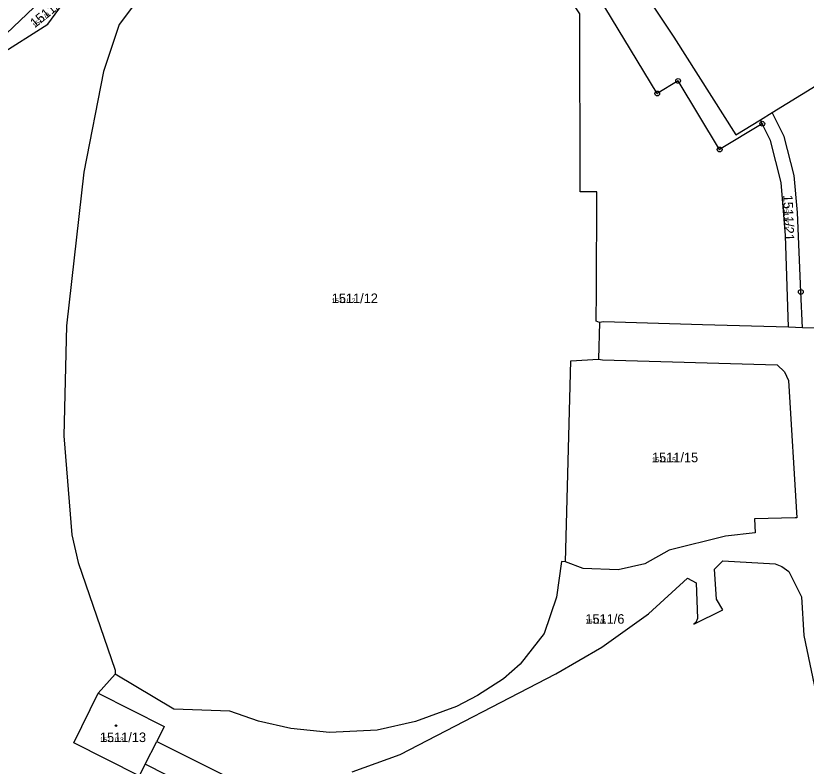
# Model space of a CAD drawing. Extents: x -763628 to -761565, y -976033 to -973833.
# Drawn here: x -762844 to -762678.5, y -975376.1 to -975218.9 of the extents above; entities that cross this region are included whole.
import ezdxf

# ---------------------------------------------------------------- set-up
doc = ezdxf.new("R2010")
doc.units = 0
for name, color, linetype in [('KN_cisla parcel 1000', 7, 'Continuous'), ('KN_cisla parcel 500', 7, 'Continuous'), ('KN_hranice parcel', 7, 'Continuous'), ('KN_vnitrni kresba parcel', 7, 'Continuous'), ('KN_znacky bodu BP', 7, 'Continuous'), ('KN_znacky budov', 7, 'Continuous')]:
    doc.layers.add(name, color=color, linetype=linetype)

msp = doc.modelspace()

# ---------------------------------------------------------------- linework, layer by layer
at = {"layer": 'KN_hranice parcel'}
for p, q in [((-762688.11, -975240.7), (-762685.63, -975239.18)), ((-762687.72, -975241.5), (-762688.11, -975240.7)), ((-762721.81, -975283.13), (-762721.98, -975290.85)), ((-762679.32, -975284.24), (-762682.24, -975284.15)), ((-762675.79, -975284.35), (-762679.32, -975284.24)), ((-762823.2, -975356.78), (-762826.76, -975360.76))]:
    msp.add_line(p, q, dxfattribs=at)
for points in [[(-762730.83, -975186.18), (-762720.73, -975201.51), (-762706.25, -975223.38), (-762693.25, -975243.86), (-762688.11, -975240.7)], [(-762687.72, -975241.5), (-762696.65, -975246.91), (-762705.35, -975232.53), (-762709.71, -975235.17), (-762735.81, -975192.05)], [(-762721.81, -975283.13), (-762722.49, -975282.84), (-762722.41, -975276.73), (-762722.34, -975255.78), (-762725.85, -975255.76), (-762725.9, -975218.5), (-762727.93, -975215.43), (-762732.81, -975212.86), (-762743.85, -975205), (-762753.75, -975201.04), (-762774.26, -975198.43), (-762783.18, -975199.07), (-762796.29, -975201.71), (-762805.86, -975205.67), (-762816.34, -975212.72), (-762822.36, -975220.69), (-762825.63, -975230.58), (-762829.75, -975251.66), (-762833.42, -975283.87), (-762833.97, -975306.85), (-762832.29, -975327.59), (-762830.98, -975333.4), (-762823.2, -975355.94), (-762823.2, -975356.78)], [(-762883.06, -975248.82), (-762882.05, -975249.8), (-762878.36, -975248.16), (-762857.31, -975236.94), (-762854.85, -975234.92), (-762847.92, -975227.36), (-762837.33, -975220.65), (-762822.34, -975200.19)], [(-762840.25, -975217.17), (-762860.4, -975236.27), (-762867.45, -975240.07), (-762883.06, -975248.82)], [(-762685.63, -975239.18), (-762669.39, -975229.2), (-762662.07, -975224.71)], [(-762679.32, -975284.24), (-762679.65, -975276.73), (-762680.37, -975260.1), (-762681.07, -975252.36), (-762683.14, -975244.15), (-762685.63, -975239.18)], [(-762682.24, -975284.15), (-762682.83, -975264.92), (-762683.74, -975253.85), (-762685.98, -975245.02), (-762687.72, -975241.5)], [(-762682.24, -975284.15), (-762700.24, -975283.61), (-762720.98, -975282.98), (-762721.81, -975283.13)], [(-762721.98, -975290.85), (-762721.15, -975290.93), (-762684.64, -975291.98), (-762683.06, -975293.48), (-762682.22, -975295.3), (-762680.51, -975324.04), (-762680.81, -975324.05), (-762689.38, -975324.24), (-762689.18, -975327.21), (-762695.42, -975327.93), (-762707.2, -975330.82), (-762712.29, -975333.68), (-762717.88, -975334.92), (-762725.24, -975334.7), (-762728.89, -975333.28)], [(-762728.89, -975333.28), (-762727.84, -975291.18), (-762721.98, -975290.85)], [(-762728.89, -975333.28), (-762729.74, -975333.22), (-762730.84, -975340.68), (-762733.41, -975348.31), (-762738.4, -975354.69), (-762741.94, -975357.78), (-762747.32, -975361.28), (-762751.73, -975363.59), (-762760.35, -975366.71), (-762768.35, -975368.51), (-762778.37, -975369.02), (-762786.42, -975368.2), (-762793.21, -975366.62), (-762799.21, -975364.57), (-762810.96, -975364.13), (-762823.2, -975356.78)], [(-762773.6, -975377.25), (-762763.53, -975373.61), (-762730.95, -975356.77), (-762721.35, -975351.18), (-762711.53, -975344.16), (-762703.36, -975336.67), (-762701.59, -975337.7), (-762701.32, -975345.12), (-762701.64, -975345.98), (-762702.02, -975346.34), (-762695.97, -975343.31), (-762697.28, -975341.07), (-762697.72, -975334.8), (-762695.96, -975333.1), (-762685.02, -975333.67), (-762683.65, -975334.22), (-762682.18, -975335.32), (-762679.53, -975340.59), (-762679.05, -975348.69), (-762676.24, -975362.02), (-762672.14, -975372.56), (-762659.52, -975398.46)], [(-762798.35, -975385.12), (-762816.94, -975375.66), (-762818.19, -975378.12), (-762831.9, -975371.16), (-762826.76, -975360.76)], [(-762826.76, -975360.76), (-762812.92, -975367.75), (-762814.51, -975370.89), (-762795.93, -975380.23), (-762798.35, -975385.12)]]:
    msp.add_lwpolyline(points, dxfattribs=at)
at = {"layer": 'KN_vnitrni kresba parcel'}
msp.add_line((-762816.94, -975375.66), (-762814.51, -975370.89), dxfattribs=at)
at = {"layer": 'KN_znacky bodu BP'}
for centre, radius in [((-762705.35, -975232.53), 0.5), ((-762705.35, -975232.53), 0.0303), ((-762709.71, -975235.17), 0.5), ((-762709.71, -975235.17), 0.0303), ((-762687.72, -975241.5), 0.5), ((-762687.72, -975241.5), 0.0303), ((-762696.65, -975246.91), 0.5), ((-762696.65, -975246.91), 0.0303), ((-762679.65, -975276.73), 0.5), ((-762679.65, -975276.73), 0.0303)]:
    msp.add_circle(centre, radius, dxfattribs=at)
at = {"layer": 'KN_znacky budov'}
msp.add_circle((-762823.04, -975367.58), 0.175, dxfattribs=at)

# ---------------------------------------------------------------- texts
at = {"layer": 'KN_cisla parcel 1000'}
for s, rotation, p in [('1511/9', 39, (-762840.02, -975221.51)), ('1511/21', 272, (-762683.36, -975256.43))]:
    msp.add_text(s, height=2, rotation=rotation, dxfattribs=at).set_placement(p)
for s, p in [('1511/12', (-762777.87, -975279.07)), ('1511/15', (-762710.82, -975312.41)), ('1511/6', (-762724.77, -975346.24)), ('1511/13', (-762826.41, -975371.03))]:
    msp.add_text(s, height=2, dxfattribs=at).set_placement(p)
at = {"layer": 'KN_cisla parcel 500'}
for s, rotation, p in [('1511/9', 39, (-762840.02, -975221.51)), ('1511/21', 272, (-762683.28, -975258.64))]:
    msp.add_text(s, height=1, rotation=rotation, dxfattribs=at).set_placement(p)
for s, p in [('1511/12', (-762777.87, -975279.07)), ('1511/15', (-762710.82, -975312.41)), ('1511/6', (-762724.77, -975346.24)), ('1511/13', (-762826.41, -975371.03))]:
    msp.add_text(s, height=1, dxfattribs=at).set_placement(p)

doc.saveas('drawing.dxf')
